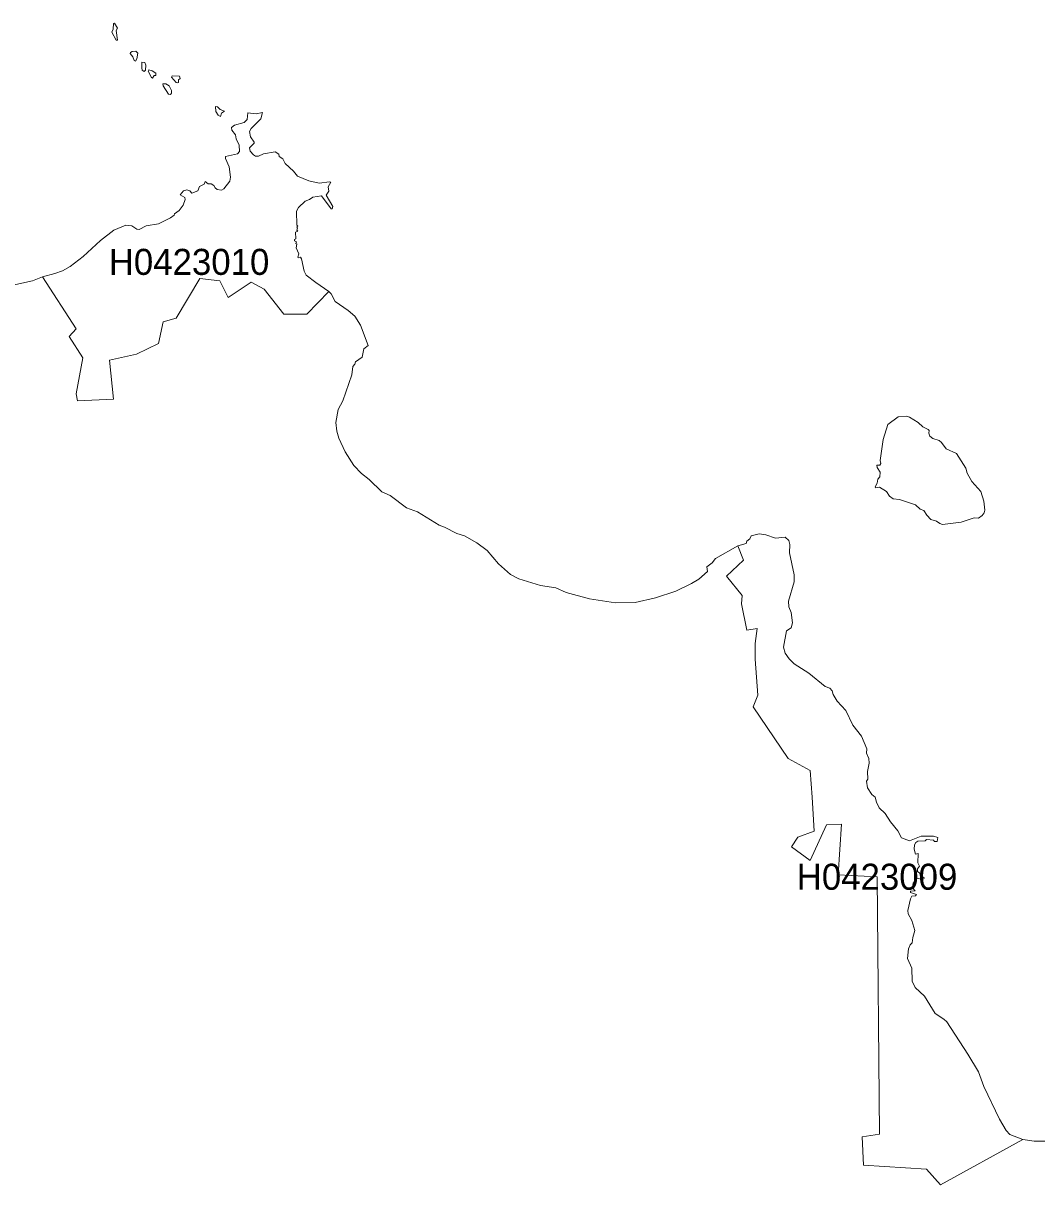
# Model space of a CAD drawing. Extents: x 369010 to 739155, y 6377141 to 6616555.
# Drawn here: x 587671 to 591566, y 6605481 to 6609943 of the extents above; entities that cross this region are included whole.
import ezdxf
from ezdxf.enums import TextEntityAlignment as Align

# ---------------------------------------------------------------- set-up
doc = ezdxf.new("R2010")
doc.units = 0
doc.header["$LTSCALE"] = 40
doc.layers.add('1', color=7, linetype='Continuous', lineweight=13)
doc.layers.add('2', color=7, linetype='Continuous')

msp = doc.modelspace()

# ---------------------------------------------------------------- linework, layer by layer
at = {"layer": '1'}
for points in [[(588011.22, 6609909.12), (588028.27, 6609877.34), (588033.23, 6609878), (588028.27, 6609915.57), (588033.23, 6609923.85), (588022.31, 6609942.88), (588018, 6609941.89), (588017.34, 6609920.54)], [(588098.11, 6609799.39), (588102.41, 6609797.24), (588107.38, 6609806.18), (588111.68, 6609828.19), (588104.4, 6609835.14), (588090.16, 6609833.82), (588082.88, 6609829.84), (588082.39, 6609826.2), (588092.81, 6609813.46)], [(588127.4, 6609771.25), (588128.23, 6609763.14), (588135.68, 6609757.35), (588140.97, 6609762.65), (588142.63, 6609781.85), (588138.33, 6609792.6), (588126.74, 6609793.27)], [(588151.24, 6609758.68), (588163.81, 6609734.02), (588167.95, 6609732.36), (588175.07, 6609741.96), (588181.03, 6609742.29), (588181.36, 6609750.9), (588166.3, 6609760.66), (588153.88, 6609764.3)], [(588259.31, 6609715.15), (588263.94, 6609713.33), (588268.58, 6609715.81), (588267.92, 6609725.08), (588274.7, 6609730.38), (588272.22, 6609739.64), (588243.09, 6609741.3), (588241.1, 6609735.67)], [(588232.17, 6609702.07), (588219.75, 6609710.51), (588207.84, 6609710.35), (588208.5, 6609702.4), (588229.35, 6609670.46), (588236.8, 6609668.81), (588241.1, 6609673.61), (588240.44, 6609684.86)], [(588420.34, 6609590.19), (588429.12, 6609584.24), (588433.75, 6609597.31), (588444.18, 6609605.42), (588428.45, 6609610.88), (588418.19, 6609622.3), (588410.58, 6609622.96), (588411.24, 6609604.43)], [(591275.29, 6608026.51), (591324.94, 6608042.4), (591342.32, 6608041.41), (591356.88, 6608052), (591364, 6608061.93), (591366.98, 6608073.02), (591362.84, 6608106.95), (591351.26, 6608144.35), (591316.33, 6608182.42), (591298.62, 6608214.36), (591293.16, 6608233.72), (591257.91, 6608290.66), (591217.53, 6608308.2), (591199.82, 6608332.86), (591190.88, 6608339.48), (591167.21, 6608347.26), (591155.46, 6608356.2), (591151, 6608368.28), (591152.82, 6608377.88), (591149.34, 6608382.68), (591128.16, 6608392.94), (591110.61, 6608409.16), (591077.18, 6608429.68), (591065.6, 6608433.15), (591033.32, 6608431.17), (590993.77, 6608401.21), (590976.06, 6608344.28), (590964.31, 6608262.85), (590966.29, 6608251.93), (590963.31, 6608244.98), (590950.9, 6608245.97), (590952.22, 6608236.37), (590964.14, 6608217.83), (590963.15, 6608199.96), (590955.53, 6608191.68), (590952.72, 6608175.63), (590944.61, 6608162.56), (590945.94, 6608158.42), (590961.99, 6608160.24), (590988.3, 6608144.35), (591000.72, 6608126.14), (591013.79, 6608116.55), (591038.62, 6608113.07), (591100.68, 6608093.54), (591118.56, 6608076), (591132.13, 6608071.2), (591143.55, 6608052.99), (591158.94, 6608036.61), (591180.29, 6608029.99), (591193.7, 6608021.05), (591204.12, 6608017.24)]]:
    msp.add_lwpolyline(points, close=True, dxfattribs=at)
for points in [[(588639.97, 6609448.85), (588595.12, 6609441.74), (588575.09, 6609432.47), (588563.51, 6609432.8), (588555.56, 6609437.1), (588543.98, 6609451.5), (588541, 6609464.08), (588558.87, 6609481.95), (588559.2, 6609485.76), (588544.97, 6609506.94), (588541, 6609527.63), (588546.62, 6609538.22), (588584.52, 6609575.46), (588590.48, 6609599.79), (588566.82, 6609595.32), (588534.21, 6609598.14), (588531.23, 6609572.82), (588520.64, 6609561.23), (588483.4, 6609551.47), (588472.15, 6609542.2), (588472.81, 6609532.6), (588487.37, 6609514.23), (588489.36, 6609498.34), (588501.44, 6609474.67), (588501.77, 6609450.51), (588494.33, 6609441.74), (588449.14, 6609431.14), (588448.15, 6609423.2), (588462.22, 6609391.59), (588468.18, 6609352.03), (588465.2, 6609336.14), (588441.86, 6609306.85)], [(588441.86, 6609306.85), (588432.92, 6609301.55), (588416.87, 6609304.53), (588408.92, 6609310.16), (588404.29, 6609319.43), (588394.03, 6609325.39), (588381.95, 6609325.72), (588370.03, 6609335.15), (588367.05, 6609325.06), (588348.52, 6609315.46), (588341.73, 6609298.91), (588318.89, 6609290.13), (588311.61, 6609298.91), (588299.86, 6609302.88), (588287.61, 6609299.24), (588274.7, 6609283.85), (588292.24, 6609272.92), (588293.24, 6609265.64), (588285.29, 6609243.96), (588270.89, 6609223.77), (588252.36, 6609211.35), (588251.03, 6609205.73), (588237.79, 6609195.47), (588191.12, 6609172.79), (588143.62, 6609164.19), (588117.31, 6609150.95), (588107.38, 6609151.61), (588088.51, 6609164.19), (588065.17, 6609166.83), (588019.99, 6609148.3), (587968.35, 6609108.41), (587901.66, 6609047.17), (587851.67, 6609008.94), (587822.54, 6608992.39), (587792.26, 6608980.97), (587744.76, 6608969.39), (587874.35, 6608768.96), (587847.87, 6608739.67), (587900.66, 6608657.41), (587874.35, 6608519.22), (587880.14, 6608492.9), (588018.17, 6608498.69), (588003.44, 6608648.48), (588106.22, 6608671.98), (588191.45, 6608713.19), (588209, 6608795.44), (588258.98, 6608810.17), (588350.01, 6608962.77), (588426.3, 6608954), (588458.74, 6608889.45), (588546.79, 6608948.2), (588596.61, 6608921.72), (588673.07, 6608824.74), (588761.12, 6608824.74), (588845.52, 6608912.79), (588795.21, 6608946.38), (588758.3, 6608975.68), (588750.69, 6608990.9), (588740.76, 6609038.24), (588736.46, 6609044.86), (588727.85, 6609041.55), (588726.03, 6609044.2), (588730.17, 6609056.77), (588719.74, 6609079.78), (588723.05, 6609093.68), (588719.08, 6609097.32), (588721.07, 6609103.61), (588713.45, 6609106.76), (588714.11, 6609112.22), (588719.08, 6609114.53), (588718.09, 6609140.52), (588726.03, 6609144.66), (588722.72, 6609148.63), (588725.7, 6609156.24), (588722.72, 6609159.88), (588726.03, 6609165.01), (588722.06, 6609167.17), (588721.4, 6609220.79), (588728.84, 6609235.35), (588755.16, 6609260.01), (588771.38, 6609265.31), (588784.62, 6609274.25), (588817.55, 6609280.04), (588854.13, 6609229.73), (588858.43, 6609229.73), (588861.41, 6609238.66), (588835.76, 6609282.52), (588845.19, 6609297.58), (588842.55, 6609314.46), (588852.81, 6609332.34), (588848.17, 6609334.16), (588808.62, 6609328.37), (588769.06, 6609337.14), (588725.04, 6609355.01), (588710.14, 6609374.05), (588677.54, 6609404.5), (588668.27, 6609421.54), (588654.37, 6609431.47), (588653.37, 6609440.08), (588639.97, 6609448.85)], [(588426.3, 6608954), (588350.01, 6608962.77), (588258.98, 6608810.17), (588209, 6608795.44), (588191.45, 6608713.19), (588106.22, 6608671.98), (588003.44, 6608648.48), (588018.17, 6608498.69), (587880.14, 6608492.9), (587874.35, 6608519.22), (587900.66, 6608657.41), (587847.87, 6608739.67), (587874.35, 6608768.96), (587744.76, 6608969.39), (587706.53, 6608954), (587619.64, 6608934.8)], [(591619.21, 6605649.21), (591555.82, 6605648.55), (591512.95, 6605655.17), (591196.51, 6605481.23), (591141.73, 6605541.14), (590899.93, 6605556.03), (590894.96, 6605665.76), (590962.16, 6605675.69), (590952.22, 6606664.41), (590802.77, 6606671.86), (590815.19, 6606866.33), (590757.76, 6606863.85), (590695.53, 6606726.64), (590623.2, 6606779.11), (590648.19, 6606816.51), (590710.42, 6606838.85), (590703.14, 6606969.6), (590695.53, 6607073.04), (590610.79, 6607118.06), (590476.24, 6607317.49), (590494.61, 6607362.18), (590484.01, 6607500.04), (590484.01, 6607559.79), (590491.46, 6607617.55), (590452.4, 6607611.92), (590431.88, 6607712.88), (590433.7, 6607744.49), (590373.95, 6607819.13), (590439.33, 6607880.87), (590417.32, 6607935.48), (590331.92, 6607886.83), (590319.01, 6607869.61), (590297.99, 6607854.55), (590300.64, 6607836.35), (590267.7, 6607808.05), (590239.56, 6607790.5), (590179.65, 6607760.88), (590100.54, 6607735.56), (590023.42, 6607717.68), (589947.62, 6607716.36), (589847.49, 6607731.58), (589757.78, 6607756.57), (589717.57, 6607773.79), (589659.64, 6607783.72), (589575.23, 6607809.04), (589543.45, 6607824.76), (589497.44, 6607866.63), (589453.92, 6607917.78), (589414.36, 6607946.74), (589366.7, 6607973.72), (589337.9, 6607982.32), (589290.56, 6608007.48), (589269.38, 6608014.6), (589186.96, 6608066.4), (589144.09, 6608081.29), (589080.87, 6608128.96), (589049.92, 6608143.19), (589000.11, 6608190.36), (588970.81, 6608213.37), (588941.52, 6608243.98), (588907.92, 6608297.11), (588884.42, 6608349.58), (588876.97, 6608375.89), (588872.67, 6608409.82), (588881.77, 6608458.97), (588898.98, 6608491.91), (588933.57, 6608592.04), (588937.88, 6608623.98), (588945.82, 6608633.25), (588948.14, 6608642.19), (588974.12, 6608660.56), (588980.41, 6608692.17), (588996.46, 6608704.75), (588967.83, 6608783.53), (588945.16, 6608817.12), (588920, 6608839.96), (588870.02, 6608874.22), (588854.79, 6608903.52), (588845.52, 6608912.79), (588761.12, 6608824.74), (588673.07, 6608824.74), (588596.61, 6608921.72), (588546.79, 6608948.2), (588458.74, 6608889.45), (588426.3, 6608954)], [(590913.66, 6607155.13), (590892.48, 6607203.96), (590859.21, 6607246.82), (590832.57, 6607303.42), (590798.64, 6607339.01), (590783.08, 6607364.83), (590779.77, 6607378.56), (590771.16, 6607388.16), (590753.45, 6607394.78), (590690.56, 6607445.76), (590633.46, 6607482.67), (590614.76, 6607501.53), (590598.87, 6607523.71), (590592.25, 6607546.72), (590604.5, 6607609.28), (590622.21, 6607620.2), (590627.51, 6607639.89), (590622.21, 6607679.45), (590613.77, 6607701.63), (590612.11, 6607722.65), (590633.8, 6607797.78), (590634.46, 6607824.1), (590615.92, 6607908.51), (590617.24, 6607940.12), (590613.77, 6607956.01), (590598.87, 6607968.25), (590561.97, 6607964.94), (590525.06, 6607977.69), (590498.74, 6607981.99), (590468.62, 6607973.38), (590463.82, 6607961.96), (590451.58, 6607953.36), (590448.93, 6607944.09), (590417.32, 6607935.48)], [(590417.32, 6607935.48), (590439.33, 6607880.87), (590373.95, 6607819.13), (590433.7, 6607744.49), (590431.88, 6607712.88), (590452.4, 6607611.92), (590491.46, 6607617.55), (590484.01, 6607559.79), (590484.01, 6607500.04), (590494.61, 6607362.18), (590476.24, 6607317.49), (590610.79, 6607118.06), (590695.53, 6607073.04), (590703.14, 6606969.6), (590710.42, 6606838.85), (590648.19, 6606816.51), (590623.2, 6606779.11), (590695.53, 6606726.64), (590757.76, 6606863.85), (590815.19, 6606866.33), (590802.77, 6606671.86), (590952.22, 6606664.41), (590962.16, 6605675.69), (590894.96, 6605665.76), (590899.93, 6605556.03), (591141.73, 6605541.14), (591196.51, 6605481.23), (591512.95, 6605655.17), (591462.14, 6605673.87), (591448.57, 6605689.76), (591423.25, 6605733.29), (591362.51, 6605858.08), (591341.99, 6605914.68), (591301.77, 6605982.37), (591220.34, 6606106.5), (591208.76, 6606117.92), (591175.16, 6606139.1), (591134.44, 6606205.64), (591098.53, 6606239.56), (591087.77, 6606263.07), (591085.62, 6606313.38), (591069.73, 6606350.29), (591073.7, 6606387.19), (591079.99, 6606402.59), (591086.95, 6606410.36), (591089.26, 6606431.22), (591097.54, 6606457.86), (591085.95, 6606496.43), (591072.38, 6606521.75), (591070.73, 6606534.33), (591080.99, 6606579.34), (591086.45, 6606589.27), (591099.52, 6606591.43), (591103.33, 6606596.23), (591080.32, 6606604.34), (591081.32, 6606608.47), (591099.19, 6606610.13), (591088.6, 6606622.21), (591090.92, 6606639.42), (591106.47, 6606659.45), (591126.17, 6606653.49), (591132.46, 6606656.47), (591133.12, 6606660.11), (591118.56, 6606670.37), (591116.24, 6606677.65), (591107.63, 6606684.61), (591107.63, 6606695.03), (591114.92, 6606705.29), (591109.29, 6606717.54), (591110.28, 6606753.79), (591100.52, 6606750.81), (591094.56, 6606770.83), (591096.21, 6606787.05), (591100.85, 6606795.33), (591109.62, 6606800.95), (591137.42, 6606802.77), (591142.72, 6606807.74), (591168.7, 6606804.76), (591173.67, 6606800.29), (591183.76, 6606799.3), (591185.42, 6606815.35), (591169.04, 6606819.66), (591121.54, 6606820.32), (591076.85, 6606802.44), (591046.23, 6606813.86), (591031.83, 6606840.68), (591003.53, 6606875.76), (590983.51, 6606907.7), (590960.33, 6606929.72), (590949.91, 6606950.9), (590944.61, 6606970.26), (590932.7, 6606980.53), (590915.32, 6607005.52), (590911.68, 6607031.83), (590916.31, 6607039.45), (590915.65, 6607068.74), (590922.43, 6607100.52), (590920.78, 6607118.23), (590911.35, 6607139.41), (590913.66, 6607155.13)]]:
    msp.add_lwpolyline(points, dxfattribs=at)

# ---------------------------------------------------------------- texts
at = {"layer": '2'}
for s, p in [('H0423010', (588308.46, 6608976.19)), ('H0423009', (590952.22, 6606614.41))]:
    msp.add_text(s, height=100, dxfattribs=at).set_placement(p, align=Align.CENTER)

doc.saveas('drawing.dxf')
